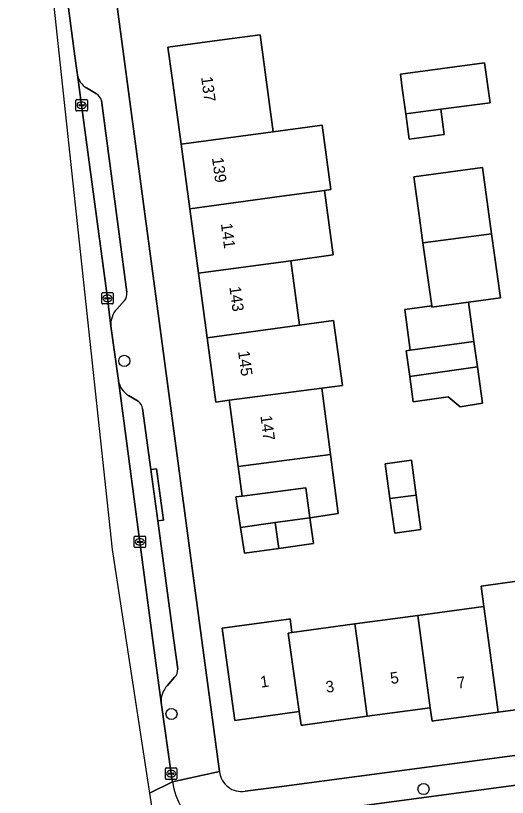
# Model space of a CAD drawing. Extents: x 163426 to 164192, y 380329 to 381641.
# Drawn here: x 163519.9 to 163562.9, y 380986.3 to 381054.7 of the extents above; entities that cross this region are included whole.
import ezdxf

# ---------------------------------------------------------------- set-up
doc = ezdxf.new("R2010")
doc.units = 0
for name, color, linetype in [('IMGEO_Boom', 7, 'Continuous'), ('IMGEO_Erf', 7, 'Continuous'), ('IMGEO_Kolk', 7, 'Continuous'), ('IMGEO_Pand', 7, 'Continuous'), ('IMGEO_Pand_nummerreeks', 7, 'Continuous'), ('IMGEO_Parkeervlak_open', 7, 'Continuous'), ('IMGEO_Rijbaan_lokaal_open', 7, 'Continuous'), ('IMGEO_Voetpad_open', 7, 'Continuous')]:
    doc.layers.add(name, color=color, linetype=linetype)

msp = doc.modelspace()

# ---------------------------------------------------------------- linework, layer by layer
at = {"layer": 'IMGEO_Boom'}
for centre in [(163529.357, 381024.456), (163533.487, 380993.573), (163555.537, 380987.005)]:
    msp.add_circle(centre, 0.489, dxfattribs=at)
at = {"layer": 'IMGEO_Erf'}
for points in [[(163524.106, 381089.843), (163526.055, 381075.376), (163526.663, 381070.867), (163527.606, 381063.862), (163528.471, 381057.443), (163536.152, 381000), (163537.686, 380988.53)], [(163567.725, 380994.492), (163562.076, 380993.725), (163556.437, 380992.96), (163556.29, 380992.94), (163556.13, 380994.12), (163550.611, 380993.368), (163544.968, 380992.599), (163544.83, 380992.58), (163544.66, 380993.8), (163539.02, 380992.99), (163538.067, 381000), (163537.92, 381001.08), (163542.875, 381001.753), (163543.723, 381001.868), (163543.861, 381001.887), (163544.022, 381000.699), (163549.541, 381001.449), (163555.035, 381002.195), (163560.819, 381002.984), (163560.577, 381004.766), (163566.218, 381005.533)], [(163539.935, 380986.816), (163542.894, 380987.206), (163602.31, 380995.116)]]:
    msp.add_lwpolyline(points, dxfattribs=at)
for points in [[(163542.394, 381044.507), (163546.673, 381045.086), (163547.436, 381039.447), (163546.878, 381039.372), (163547.642, 381033.726), (163543.92, 381033.221), (163544.683, 381027.579), (163547.666, 381027.986), (163548.439, 381022.316), (163546.637, 381022.078), (163547.398, 381016.282), (163548.079, 381011.095), (163545.58, 381010.74), (163545.898, 381008.477), (163542.878, 381008.053), (163539.87, 381007.63), (163539.53, 381009.88), (163539.126, 381012.553), (163539.669, 381012.624), (163539.32, 381015.21), (163538.56, 381020.84), (163538.537, 381021.01), (163537.36, 381020.855), (163536.603, 381026.477), (163535.842, 381032.129), (163535.082, 381037.77), (163534.322, 381043.412), (163533.54, 381049.22), (163533.178, 381051.906), (163538.134, 381052.569), (163541.247, 381052.986)], [(163554.277, 381043.838), (163553.977, 381046.068), (163553.677, 381048.298), (163553.51, 381049.536), (163560.884, 381050.528), (163561.354, 381047.038), (163557.041, 381046.471), (163557.34, 381044.25)], [(163560.684, 381041.384), (163561.497, 381035.557), (163562.275, 381029.986), (163559.473, 381029.597), (163559.942, 381026.159), (163560.253, 381023.931), (163560.697, 381020.745), (163558.742, 381020.439), (163557.7, 381021.31), (163554.644, 381020.884), (163554.334, 381023.106), (163554.024, 381025.334), (163554.375, 381025.383), (163553.89, 381028.94), (163556.257, 381029.263), (163555.49, 381034.771), (163555.181, 381036.983), (163554.683, 381040.545)], [(163554.475, 381015.761), (163554.889, 381012.723), (163555.3, 381009.701), (163553.015, 381009.39), (163552.601, 381012.428), (163552.19, 381015.45)]]:
    msp.add_lwpolyline(points, close=True, dxfattribs=at)
msp.add_arc((163539.619, 380988.734), 1.944, 186.03227, 279.34448, dxfattribs=at)
at = {"layer": 'IMGEO_Kolk'}
for p, q in [((163525.2, 381047.318), (163526.052, 381047.318)), ((163525.125, 381046.392), (163525.125, 381047.244)), ((163525.384, 381046.812), (163525.384, 381046.824)), ((163525.822, 381046.775), (163525.424, 381046.775)), ((163525.427, 381046.861), (163525.825, 381046.861)), ((163525.613, 381047.098), (163525.638, 381047.098)), ((163525.868, 381046.824), (163525.868, 381046.812)), ((163526.126, 381047.244), (163526.126, 381046.392)), ((163526.052, 381046.318), (163525.2, 381046.318)), ((163525.636, 381046.538), (163525.611, 381046.538)), ((163527.385, 381029.508), (163527.385, 381030.36)), ((163527.46, 381030.434), (163528.312, 381030.434)), ((163527.873, 381030.214), (163527.898, 381030.214)), ((163528.386, 381030.36), (163528.386, 381029.508)), ((163527.644, 381029.928), (163527.644, 381029.94)), ((163528.082, 381029.891), (163527.684, 381029.891)), ((163527.687, 381029.977), (163528.085, 381029.977)), ((163527.896, 381029.654), (163527.871, 381029.654)), ((163528.128, 381029.94), (163528.128, 381029.928)), ((163528.312, 381029.434), (163527.46, 381029.434)), ((163530.222, 381008.202), (163530.222, 381009.054)), ((163530.297, 381009.128), (163531.149, 381009.128)), ((163531.223, 381009.054), (163531.223, 381008.202)), ((163530.481, 381008.622), (163530.481, 381008.634)), ((163530.919, 381008.585), (163530.521, 381008.585)), ((163530.524, 381008.671), (163530.922, 381008.671)), ((163530.733, 381008.348), (163530.708, 381008.348)), ((163530.71, 381008.908), (163530.735, 381008.908)), ((163530.965, 381008.634), (163530.965, 381008.622)), ((163531.149, 381008.128), (163530.297, 381008.128)), ((163532.954, 380987.93), (163532.954, 380988.782)), ((163533.029, 380988.856), (163533.881, 380988.856)), ((163533.442, 380988.636), (163533.467, 380988.636)), ((163533.955, 380988.782), (163533.955, 380987.93)), ((163533.881, 380987.856), (163533.029, 380987.856)), ((163533.213, 380988.35), (163533.213, 380988.362)), ((163533.651, 380988.313), (163533.253, 380988.313)), ((163533.256, 380988.399), (163533.654, 380988.399)), ((163533.465, 380988.076), (163533.44, 380988.076)), ((163533.697, 380988.362), (163533.697, 380988.35))]:
    msp.add_line(p, q, dxfattribs=at)
for points in [[(163525.2, 381047.318), (163526.052, 381047.318)], [(163525.125, 381046.392), (163525.125, 381047.244)], [(163526.126, 381047.244), (163526.126, 381046.392)], [(163526.052, 381046.318), (163525.2, 381046.318)], [(163527.385, 381029.508), (163527.385, 381030.36)], [(163527.46, 381030.434), (163528.312, 381030.434)], [(163528.386, 381030.36), (163528.386, 381029.508)], [(163528.312, 381029.434), (163527.46, 381029.434)], [(163530.222, 381008.202), (163530.222, 381009.054)], [(163530.297, 381009.128), (163531.149, 381009.128)], [(163531.223, 381009.054), (163531.223, 381008.202)], [(163531.149, 381008.128), (163530.297, 381008.128)], [(163532.954, 380987.93), (163532.954, 380988.782)], [(163533.029, 380988.856), (163533.881, 380988.856)], [(163533.955, 380988.782), (163533.955, 380987.93)], [(163533.881, 380987.856), (163533.029, 380987.856)]]:
    msp.add_lwpolyline(points, dxfattribs=at)
for centre, radius, start, end in [((163525.202, 381047.242), 0.0765, 91.55205, 178.44795), ((163525.202, 381047.242), 0.0765, 91.55205, 178.44795), ((163526.05, 381047.242), 0.0765, 1.55205, 88.44795), ((163526.05, 381047.242), 0.0765, 1.55205, 88.44795), ((163525.424, 381046.821), 0.0403, 85.87752, 175.75265), ((163525.421, 381046.811), 0.0366, 178.93798, 274.71019), ((163525.825, 381046.818), 0.043, 264.86636, 352.45326), ((163525.829, 381046.823), 0.0386, 1.73085, 96.63898), ((163525.202, 381046.394), 0.0765, 181.55205, 268.44795), ((163525.202, 381046.394), 0.0765, 181.55205, 268.44795), ((163526.05, 381046.394), 0.0765, 271.55205, 358.44795), ((163526.05, 381046.394), 0.0765, 271.55205, 358.44795), ((163527.462, 381030.358), 0.0765, 91.55205, 178.44795), ((163527.462, 381030.358), 0.0765, 91.55205, 178.44795), ((163528.31, 381030.358), 0.0765, 1.55205, 88.44795), ((163528.31, 381030.358), 0.0765, 1.55205, 88.44795), ((163527.462, 381029.51), 0.0765, 181.55205, 268.44795), ((163527.462, 381029.51), 0.0765, 181.55205, 268.44795), ((163527.684, 381029.937), 0.0403, 85.87752, 175.75265), ((163527.681, 381029.927), 0.0366, 178.93798, 274.71019), ((163528.085, 381029.934), 0.043, 264.86636, 352.45326), ((163528.089, 381029.939), 0.0386, 1.73085, 96.63898), ((163528.31, 381029.51), 0.0765, 271.55205, 358.44795), ((163528.31, 381029.51), 0.0765, 271.55205, 358.44795), ((163530.299, 381009.052), 0.0765, 91.55205, 178.44795), ((163530.299, 381009.052), 0.0765, 91.55205, 178.44795), ((163531.147, 381009.052), 0.0765, 1.55205, 88.44795), ((163531.147, 381009.052), 0.0765, 1.55205, 88.44795), ((163530.521, 381008.631), 0.0403, 85.87752, 175.75265), ((163530.518, 381008.621), 0.0366, 178.93798, 274.71019), ((163530.922, 381008.628), 0.043, 264.86636, 352.45326), ((163530.926, 381008.633), 0.0386, 1.73085, 96.63898), ((163530.299, 381008.204), 0.0765, 181.55205, 268.44795), ((163530.299, 381008.204), 0.0765, 181.55205, 268.44795), ((163531.147, 381008.204), 0.0765, 271.55205, 358.44795), ((163531.147, 381008.204), 0.0765, 271.55205, 358.44795), ((163533.031, 380988.78), 0.0765, 91.55205, 178.44795), ((163533.031, 380988.78), 0.0765, 91.55205, 178.44795), ((163533.879, 380988.78), 0.0765, 1.55205, 88.44795), ((163533.879, 380988.78), 0.0765, 1.55205, 88.44795), ((163533.031, 380987.932), 0.0765, 181.55205, 268.44795), ((163533.031, 380987.932), 0.0765, 181.55205, 268.44795), ((163533.253, 380988.359), 0.0403, 85.87752, 175.75265), ((163533.25, 380988.349), 0.0366, 178.93798, 274.71019), ((163533.654, 380988.356), 0.043, 264.86636, 352.45326), ((163533.658, 380988.361), 0.0386, 1.73085, 96.63898), ((163533.879, 380987.932), 0.0765, 271.55205, 358.44795), ((163533.879, 380987.932), 0.0765, 271.55205, 358.44795)]:
    msp.add_arc(centre, radius, start, end, dxfattribs=at)
for centre, major_axis, ratio, start_param, end_param in [((163525.612, 381046.818), (-0.387, 0.002), 0.722429, 4.712389, 7.853982), ((163525.637, 381046.818), (-0.39, 0.002), 0.717154, 1.570796, 4.712389), ((163527.872, 381029.934), (-0.387, 0.002), 0.722429, 4.712389, 7.853982), ((163527.897, 381029.934), (-0.39, 0.002), 0.717154, 1.570796, 4.712389), ((163530.709, 381008.628), (-0.387, 0.002), 0.722429, 4.712389, 7.853982), ((163530.734, 381008.628), (-0.39, 0.002), 0.717154, 1.570796, 4.712389), ((163533.441, 380988.356), (-0.387, 0.002), 0.722429, 4.712389, 7.853982), ((163533.466, 380988.356), (-0.39, 0.002), 0.717154, 1.570796, 4.712389)]:
    msp.add_ellipse(centre, major_axis=major_axis, ratio=ratio, start_param=start_param, end_param=end_param, dxfattribs=at)
at = {"layer": 'IMGEO_Pand'}
for points in [[(163542.394, 381044.507), (163541.247, 381052.986), (163538.134, 381052.569), (163533.178, 381051.906), (163533.54, 381049.22), (163534.322, 381043.412)], [(163553.677, 381048.298), (163553.977, 381046.068), (163557.041, 381046.471), (163561.354, 381047.038), (163560.884, 381050.528), (163553.51, 381049.536)], [(163553.977, 381046.068), (163554.277, 381043.838), (163557.34, 381044.25), (163557.041, 381046.471)], [(163542.394, 381044.507), (163534.322, 381043.412), (163535.082, 381037.77), (163543.155, 381038.871), (163546.878, 381039.372), (163547.436, 381039.447), (163546.673, 381045.086)], [(163555.181, 381036.983), (163555.49, 381034.771), (163561.497, 381035.557), (163560.684, 381041.384), (163554.683, 381040.545)], [(163535.842, 381032.129), (163543.92, 381033.221), (163547.642, 381033.726), (163546.878, 381039.372), (163543.155, 381038.871), (163535.082, 381037.77)], [(163561.497, 381035.557), (163555.49, 381034.771), (163556.257, 381029.263), (163556.275, 381029.149), (163559.473, 381029.597), (163562.275, 381029.986)], [(163535.842, 381032.129), (163536.603, 381026.477), (163544.683, 381027.579), (163543.92, 381033.221)], [(163559.473, 381029.597), (163556.275, 381029.149), (163556.257, 381029.263), (163553.89, 381028.94), (163554.375, 381025.383), (163559.942, 381026.159)], [(163544.683, 381027.579), (163536.603, 381026.477), (163537.36, 381020.855), (163538.537, 381021.01), (163546.637, 381022.078), (163548.439, 381022.316), (163547.666, 381027.986)], [(163559.942, 381026.159), (163554.375, 381025.383), (163554.024, 381025.334), (163554.334, 381023.106), (163560.253, 381023.931)], [(163560.253, 381023.931), (163554.334, 381023.106), (163554.644, 381020.884), (163557.7, 381021.31), (163558.742, 381020.439), (163560.697, 381020.745)], [(163546.637, 381022.078), (163538.537, 381021.01), (163538.56, 381020.84), (163539.32, 381015.21), (163547.398, 381016.282)], [(163547.398, 381016.282), (163539.32, 381015.21), (163539.669, 381012.624), (163545.238, 381013.355), (163545.58, 381010.74), (163548.079, 381011.095)], [(163552.601, 381012.428), (163554.889, 381012.723), (163554.475, 381015.761), (163552.19, 381015.45)], [(163539.669, 381012.624), (163539.126, 381012.553), (163539.53, 381009.88), (163542.561, 381010.311), (163545.58, 381010.74), (163545.238, 381013.355)], [(163552.601, 381012.428), (163553.015, 381009.39), (163555.3, 381009.701), (163554.889, 381012.723)], [(163542.878, 381008.053), (163545.898, 381008.477), (163545.58, 381010.74), (163542.561, 381010.311)], [(163542.878, 381008.053), (163542.561, 381010.311), (163539.53, 381009.88), (163539.87, 381007.63)], [(163566.622, 381002.56), (163566.218, 381005.533), (163560.577, 381004.766), (163560.819, 381002.984), (163561.224, 381000), (163562.076, 380993.725), (163567.725, 380994.492), (163566.972, 381000)], [(163556.13, 380994.12), (163556.29, 380992.94), (163556.437, 380992.96), (163562.076, 380993.725), (163561.224, 381000), (163560.819, 381002.984), (163555.035, 381002.195)], [(163556.13, 380994.12), (163555.035, 381002.195), (163549.541, 381001.449), (163549.733, 381000), (163550.611, 380993.368)], [(163544.022, 381000.699), (163543.861, 381001.887), (163543.723, 381001.868), (163542.875, 381001.753), (163537.92, 381001.08), (163538.067, 381000), (163539.02, 380992.99), (163544.66, 380993.8), (163543.705, 381000.656)], [(163544.022, 381000.699), (163543.705, 381000.656), (163544.66, 380993.8), (163544.83, 380992.58), (163544.968, 380992.599), (163550.611, 380993.368), (163549.733, 381000), (163549.541, 381001.449)]]:
    msp.add_lwpolyline(points, close=True, dxfattribs=at)
at = {"layer": 'IMGEO_Parkeervlak_open'}
for points in [[(163525.252, 381049.475), (163525.624, 381046.817), (163527.885, 381029.934), (163528.178, 381027.506)], [(163526.924, 381047.827), (163526.062, 381048.344)], [(163529.585, 381030.454), (163527.366, 381047.232)], [(163528.693, 381028.98), (163529.373, 381029.725)], [(163528.848, 381022.735), (163531.86, 381000), (163532.577, 380994.591)], [(163530.566, 381020.924), (163529.718, 381021.437)], [(163534.034, 380997.507), (163533.699, 381000), (163532.294, 381010.474), (163531.694, 381014.945), (163530.964, 381020.286)], [(163533.098, 380996.038), (163533.762, 380996.794)], [(163600.443, 380992.284), (163543.81, 380984.703)]]:
    msp.add_lwpolyline(points, dxfattribs=at)
for centre, radius, start, end in [((163526.886, 381049.79), 1.664, 190.90195, 240.31704), ((163526.319, 381046.916), 1.094, 16.80095, 56.4132), ((163528.578, 381030.351), 1.012, 321.7521, 5.81805), ((163530.201, 381027.626), 2.027, 138.08466, 183.3976), ((163530.716, 381023.047), 1.894, 189.47347, 238.19141), ((163530.04, 381020.153), 0.933, 8.20244, 55.71141), ((163533.121, 380997.447), 0.915, 314.46199, 3.77564), ((163534.602, 380994.679), 2.027, 137.90436, 182.49228)]:
    msp.add_arc(centre, radius, start, end, dxfattribs=at)
at = {"layer": 'IMGEO_Rijbaan_lokaal_open'}
msp.add_lwpolyline([(163531.562, 380986.655), (163533.568, 380987.625), (163533.454, 380988.355), (163532.577, 380994.591), (163531.86, 381000), (163528.848, 381022.735), (163528.178, 381027.506), (163527.885, 381029.934), (163525.624, 381046.817), (163525.252, 381049.475), (163525.227, 381049.65), (163525.032, 381051.125), (163524.238, 381057.123), (163523.15, 381065.328), (163522.672, 381069.013), (163520.574, 381084.541), (163520.28, 381086.801), (163519.851, 381086.738), (163528.303, 381007.967)], close=True, dxfattribs=at)
msp.add_lwpolyline([(163533.568, 380987.625), (163531.562, 380986.655), (163532.872, 380978.089), (163532.389, 380977.1)], dxfattribs=at)
msp.add_arc((163539.593, 380988.485), 6.086, 188.1202, 277.2465, dxfattribs=at)
at = {"layer": 'IMGEO_Voetpad_open'}
for points in [[(163532.577, 380994.591), (163533.454, 380988.355), (163533.568, 380987.625), (163537.686, 380988.53), (163536.152, 381000), (163528.471, 381057.443), (163527.606, 381063.862), (163526.663, 381070.867)], [(163523.15, 381065.328), (163524.238, 381057.123), (163525.032, 381051.125), (163525.227, 381049.65), (163525.252, 381049.475)], [(163526.062, 381048.344), (163526.924, 381047.827)], [(163527.366, 381047.232), (163529.585, 381030.454)], [(163529.373, 381029.725), (163528.693, 381028.98)], [(163528.178, 381027.506), (163528.848, 381022.735)], [(163529.718, 381021.437), (163530.566, 381020.924)], [(163530.964, 381020.286), (163531.694, 381014.945), (163532.189, 381015.01), (163532.779, 381010.538), (163532.294, 381010.474), (163533.699, 381000), (163534.034, 380997.507)], [(163533.762, 380996.794), (163533.098, 380996.038)], [(163603.292, 380990.858), (163602.31, 380995.116), (163542.894, 380987.206), (163539.935, 380986.816)], [(163543.81, 380984.703), (163600.443, 380992.284)], [(163537.686, 380988.53), (163533.568, 380987.625)]]:
    msp.add_lwpolyline(points, dxfattribs=at)
msp.add_lwpolyline([(163531.694, 381014.945), (163532.294, 381010.474), (163532.779, 381010.538), (163532.189, 381015.01)], close=True, dxfattribs=at)
for centre, radius, start, end in [((163526.886, 381049.79), 1.664, 190.90195, 240.31704), ((163526.319, 381046.916), 1.094, 16.80095, 56.4132), ((163528.578, 381030.351), 1.012, 321.7521, 5.81805), ((163530.201, 381027.626), 2.027, 138.08466, 183.3976), ((163530.716, 381023.047), 1.894, 189.47347, 238.19141), ((163530.04, 381020.153), 0.933, 8.20244, 55.71141), ((163533.121, 380997.447), 0.915, 314.46199, 3.77564), ((163534.602, 380994.679), 2.027, 137.90436, 182.49228), ((163539.619, 380988.734), 1.944, 186.03227, 279.34448), ((163539.593, 380988.485), 6.086, 188.1202, 277.2465)]:
    msp.add_arc(centre, radius, start, end, dxfattribs=at)

# ---------------------------------------------------------------- texts
at = {"layer": 'IMGEO_Pand_nummerreeks'}
for s, rotation, p in [('137', 277.67246, (163536.076, 381049.271)), ('139', 277.67098, (163537.028, 381042.205)), ('141', 277.67098, (163537.803, 381036.452)), ('143', 277.67098, (163538.547, 381030.926)), ('145', 277.67169, (163539.306, 381025.287)), ('147', 277.68888, (163541.265, 381019.638)), ('1', 8.17276, (163541.323, 380995.867)), ('5', 7.76064, (163552.692, 380996.194)), ('7', 7.73019, (163558.526, 380995.786)), ('3', 7.76064, (163547.042, 380995.424))]:
    msp.add_text(s, height=1, rotation=rotation, dxfattribs=at).set_placement(p)

doc.saveas('drawing.dxf')
